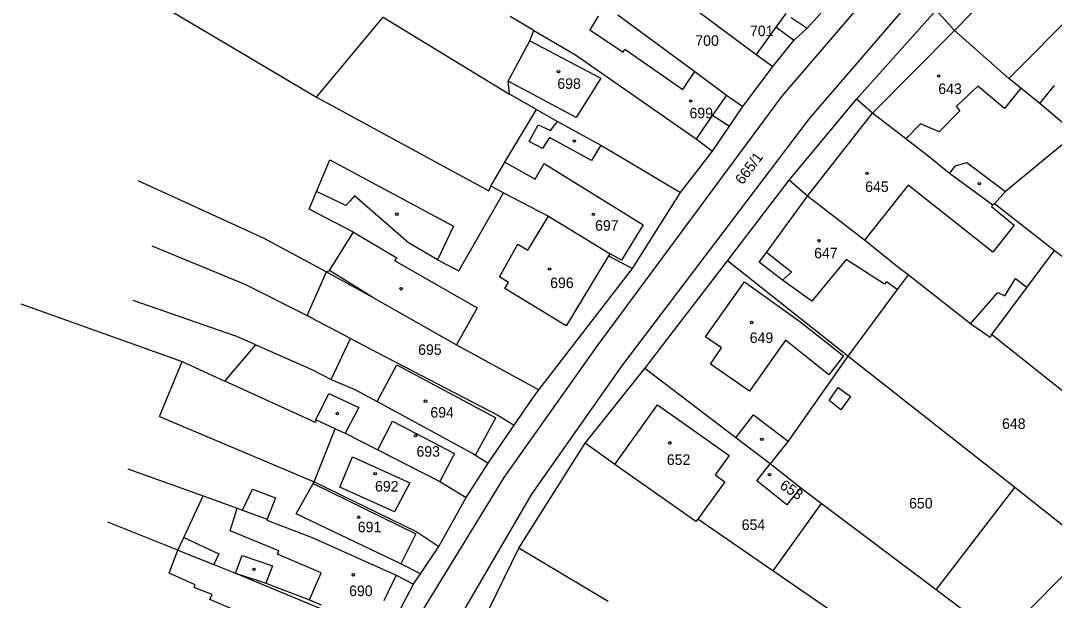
# Model space of a CAD drawing. Extents: x -563148 to -561712, y -1182311 to -1179502.
# Drawn here: x -562835.2 to -562687.9, y -1181246.2 to -1181163.6 of the extents above; entities that cross this region are included whole.
import ezdxf

# ---------------------------------------------------------------- set-up
doc = ezdxf.new("R2010")
doc.units = 0
for name, color, linetype in [('Vrstva 55', 7, 'Continuous'), ('Vrstva 56', 7, 'Continuous'), ('Vrstva 57', 7, 'Continuous')]:
    doc.layers.add(name, color=color, linetype=linetype)

msp = doc.modelspace()

# ---------------------------------------------------------------- linework, layer by layer
at = {"layer": 'Vrstva 55'}
for p, q in [((-562820.69, -1181158.16), (-562793.04, -1181174.54)), ((-562744.77, -1181157.73), (-562730.44, -1181168.46)), ((-562723.17, -1181164.72), (-562718.22, -1181159.28)), ((-562750.14, -1181162.82), (-562739.15, -1181170.88)), ((-562716.11, -1181174.8), (-562704.77, -1181162.16)), ((-562702.14, -1181165.02), (-562704.77, -1181162.16)), ((-562684.12, -1181161.48), (-562694.42, -1181171.87)), ((-562783.58, -1181163.12), (-562765.56, -1181174.13)), ((-562762.1, -1181165.04), (-562765.49, -1181163.06)), ((-562725.45, -1181163.17), (-562723.17, -1181164.72)), ((-562762.67, -1181166.53), (-562762.1, -1181165.04)), ((-562762.1, -1181165.04), (-562756.16, -1181168.52)), ((-562725.06, -1181166.44), (-562723.17, -1181164.72)), ((-562694.42, -1181171.87), (-562702.14, -1181165.02)), ((-562765.75, -1181172.27), (-562762.67, -1181166.53)), ((-562728.05, -1181170.17), (-562725.06, -1181166.44)), ((-562756.16, -1181168.52), (-562738.96, -1181180.47)), ((-562730.44, -1181168.46), (-562728.05, -1181170.17)), ((-562729.56, -1181172.2), (-562728.05, -1181170.17)), ((-562739.15, -1181170.88), (-562734.66, -1181174.24)), ((-562765.56, -1181174.13), (-562765.75, -1181172.27)), ((-562732.31, -1181175.89), (-562729.56, -1181172.2)), ((-562692.7, -1181173.27), (-562694.42, -1181171.87)), ((-562793.04, -1181174.54), (-562768.53, -1181187.9)), ((-562761.71, -1181176.31), (-562765.56, -1181174.13)), ((-562734.66, -1181174.24), (-562732.31, -1181175.89)), ((-562689.99, -1181175.45), (-562692.7, -1181173.27)), ((-562734.21, -1181178.66), (-562732.31, -1181175.89)), ((-562725.7, -1181186.36), (-562716.11, -1181174.8)), ((-562713.83, -1181176.81), (-562716.11, -1181174.8)), ((-562684.9, -1181179.76), (-562689.99, -1181175.45)), ((-562766.25, -1181183.81), (-562761.71, -1181176.31)), ((-562761.71, -1181176.31), (-562758.72, -1181178)), ((-562709.1, -1181180.47), (-562713.83, -1181176.81)), ((-562758.72, -1181178), (-562752.57, -1181181.39)), ((-562736.64, -1181182.22), (-562734.21, -1181178.66)), ((-562738.96, -1181180.47), (-562736.64, -1181182.22)), ((-562705.74, -1181183.08), (-562709.1, -1181180.47)), ((-562684.9, -1181179.76), (-562694.91, -1181188)), ((-562752.57, -1181181.39), (-562748.59, -1181183.71)), ((-562741.19, -1181188.14), (-562736.64, -1181182.22)), ((-562702.89, -1181185.43), (-562705.74, -1181183.08)), ((-562793.06, -1181187.99), (-562791.18, -1181183.47)), ((-562791.18, -1181183.47), (-562773.52, -1181192.94)), ((-562768.22, -1181187.21), (-562766.25, -1181183.81)), ((-562748.59, -1181183.71), (-562741.19, -1181188.14)), ((-562734.5, -1181197.88), (-562725.7, -1181186.36)), ((-562723.09, -1181188.66), (-562725.7, -1181186.36)), ((-562696.69, -1181189.93), (-562702.89, -1181185.43)), ((-562818.52, -1181186.43), (-562800.64, -1181194.56)), ((-562768.53, -1181187.9), (-562768.22, -1181187.21)), ((-562766.41, -1181188.15), (-562768.22, -1181187.21)), ((-562794.1, -1181190.51), (-562793.06, -1181187.99)), ((-562772.77, -1181199.29), (-562766.41, -1181188.15)), ((-562766.41, -1181188.15), (-562760.01, -1181191.47)), ((-562748.02, -1181198.95), (-562741.19, -1181188.14)), ((-562714.97, -1181194.9), (-562723.09, -1181188.66)), ((-562694.91, -1181188), (-562696.48, -1181189.75)), ((-562787.78, -1181193.77), (-562794.1, -1181190.51)), ((-562696.48, -1181189.75), (-562696.69, -1181189.93)), ((-562687.95, -1181196.38), (-562696.48, -1181189.75)), ((-562760.01, -1181191.47), (-562751.23, -1181196.86)), ((-562773.52, -1181192.94), (-562775.82, -1181197.72)), ((-562800.64, -1181194.56), (-562791.64, -1181199.41)), ((-562791.19, -1181199.25), (-562787.78, -1181193.77)), ((-562710.27, -1181198.7), (-562714.97, -1181194.9)), ((-562816.53, -1181195.72), (-562803.27, -1181201.19)), ((-562687.95, -1181196.38), (-562691.85, -1181201.59)), ((-562660.91, -1181217.41), (-562687.95, -1181196.38)), ((-562775.82, -1181197.72), (-562772.77, -1181199.29)), ((-562751.23, -1181196.86), (-562751.44, -1181197.13)), ((-562751.44, -1181197.13), (-562748.02, -1181198.95)), ((-562746.28, -1181213.18), (-562734.5, -1181197.88)), ((-562717.34, -1181211.42), (-562734.5, -1181197.88)), ((-562794.37, -1181205.67), (-562791.64, -1181199.41)), ((-562791.64, -1181199.41), (-562791.19, -1181199.25)), ((-562791.64, -1181199.41), (-562785.16, -1181202.99)), ((-562761.4, -1181216.22), (-562748.02, -1181198.95)), ((-562708.75, -1181199.83), (-562710.27, -1181198.7)), ((-562708.75, -1181199.83), (-562710.33, -1181201.96)), ((-562699.89, -1181206.82), (-562708.75, -1181199.83)), ((-562803.27, -1181201.19), (-562794.37, -1181205.67)), ((-562710.33, -1181201.96), (-562717.34, -1181211.42)), ((-562691.85, -1181201.59), (-562696.91, -1181208.34)), ((-562835.21, -1181203.99), (-562812.2, -1181212.19)), ((-562819.22, -1181203.45), (-562804.74, -1181208.5)), ((-562785.16, -1181202.99), (-562773.12, -1181209.84)), ((-562793.9, -1181205.91), (-562794.37, -1181205.67)), ((-562788.2, -1181208.92), (-562793.9, -1181205.91)), ((-562697.08, -1181208.77), (-562699.89, -1181206.82)), ((-562696.91, -1181208.34), (-562697.08, -1181208.77)), ((-562671.98, -1181228.22), (-562696.91, -1181208.34)), ((-562806.11, -1181214.99), (-562801.72, -1181209.82)), ((-562801.72, -1181209.82), (-562804.74, -1181208.5)), ((-562801.72, -1181209.82), (-562793.74, -1181213.34)), ((-562790.99, -1181214.77), (-562788.2, -1181208.92)), ((-562788.2, -1181208.92), (-562784.21, -1181211.02)), ((-562773.12, -1181209.84), (-562761.4, -1181216.22)), ((-562784.21, -1181211.02), (-562767.22, -1181219.83)), ((-562717.34, -1181211.42), (-562725.86, -1181223.57)), ((-562693.57, -1181230.16), (-562717.34, -1181211.42)), ((-562812.2, -1181212.19), (-562806.11, -1181214.99)), ((-562793.74, -1181213.34), (-562790.99, -1181214.77)), ((-562754.8, -1181223.86), (-562746.28, -1181213.18)), ((-562733.32, -1181223.07), (-562746.28, -1181213.18)), ((-562793.21, -1181220.91), (-562806.11, -1181214.99)), ((-562790.99, -1181214.77), (-562787.62, -1181216.19)), ((-562787.62, -1181216.19), (-562784.44, -1181217.91)), ((-562762.38, -1181217.64), (-562761.4, -1181216.22)), ((-562784.44, -1181217.91), (-562770.77, -1181225.33)), ((-562764.91, -1181221.29), (-562762.38, -1181217.64)), ((-562750.55, -1181226.89), (-562744.5, -1181218.36)), ((-562744.5, -1181218.36), (-562734.25, -1181225.58)), ((-562815.42, -1181220.03), (-562793.4, -1181229.33)), ((-562767.22, -1181219.83), (-562764.91, -1181221.29)), ((-562793.14, -1181220.52), (-562793.21, -1181220.91)), ((-562790.38, -1181221.79), (-562793.14, -1181220.52)), ((-562766.04, -1181222.95), (-562764.91, -1181221.29)), ((-562793.4, -1181229.33), (-562790.38, -1181221.79)), ((-562790.38, -1181221.79), (-562788.99, -1181222.43)), ((-562788.99, -1181222.43), (-562784.33, -1181224.81)), ((-562768.59, -1181226.68), (-562766.04, -1181222.95)), ((-562728.42, -1181226.78), (-562733.32, -1181223.07)), ((-562764.25, -1181238.82), (-562754.8, -1181223.86)), ((-562750.55, -1181226.89), (-562754.8, -1181223.86)), ((-562725.86, -1181223.57), (-562728.41, -1181226.8)), ((-562784.33, -1181224.81), (-562775.49, -1181229.31)), ((-562770.77, -1181225.33), (-562770.39, -1181225.56)), ((-562770.39, -1181225.56), (-562768.59, -1181226.68)), ((-562734.25, -1181225.58), (-562736.24, -1181228.37)), ((-562819.93, -1181227.5), (-562809.23, -1181231.34)), ((-562771.75, -1181231.6), (-562768.59, -1181226.68)), ((-562740.32, -1181234.1), (-562750.55, -1181226.89)), ((-562730.34, -1181229.21), (-562728.42, -1181226.78)), ((-562728.41, -1181226.8), (-562728.42, -1181226.78)), ((-562724.11, -1181230.2), (-562728.41, -1181226.8)), ((-562736.24, -1181228.37), (-562734.9, -1181229.33)), ((-562795.95, -1181233.89), (-562793.54, -1181229.59)), ((-562793.54, -1181229.59), (-562793.4, -1181229.33)), ((-562793.4, -1181229.33), (-562778.77, -1181236.48)), ((-562775.49, -1181229.31), (-562771.75, -1181231.6)), ((-562734.9, -1181229.33), (-562738.75, -1181234.66)), ((-562726.04, -1181232.64), (-562730.34, -1181229.21)), ((-562724.11, -1181230.2), (-562726.04, -1181232.64)), ((-562721.14, -1181232.43), (-562724.11, -1181230.2)), ((-562686.67, -1181235.6), (-562693.57, -1181230.16)), ((-562811.97, -1181237.28), (-562809.23, -1181231.34)), ((-562809.23, -1181231.34), (-562804.36, -1181233.09)), ((-562775.62, -1181238.55), (-562771.75, -1181231.6)), ((-562804.36, -1181233.09), (-562803.59, -1181233.38)), ((-562803.59, -1181233.38), (-562800.11, -1181234.66)), ((-562721.14, -1181232.43), (-562728.04, -1181242.02)), ((-562704.76, -1181244.75), (-562721.14, -1181232.43)), ((-562800.11, -1181234.66), (-562800.15, -1181234.83)), ((-562800.15, -1181234.83), (-562793.66, -1181237.28)), ((-562781.06, -1181241.04), (-562795.95, -1181233.89)), ((-562739.01, -1181235.02), (-562740.32, -1181234.1)), ((-562738.75, -1181234.66), (-562739.01, -1181235.02)), ((-562728.04, -1181242.02), (-562738.75, -1181234.66)), ((-562812.8, -1181239.08), (-562822.79, -1181235.08)), ((-562812.8, -1181239.08), (-562811.97, -1181237.28)), ((-562793.66, -1181237.28), (-562781.71, -1181242.64)), ((-562778.77, -1181236.48), (-562775.62, -1181238.55)), ((-562814.05, -1181242.35), (-562812.8, -1181239.08)), ((-562812.8, -1181239.08), (-562807.69, -1181241.12)), ((-562778.24, -1181242.44), (-562775.62, -1181238.55)), ((-562772.07, -1181254.85), (-562764.25, -1181238.82)), ((-562751.51, -1181246.42), (-562764.25, -1181238.82)), ((-562695.59, -1181251.65), (-562682.72, -1181238.72)), ((-562807.69, -1181241.12), (-562804.62, -1181242.35)), ((-562804.62, -1181242.35), (-562800.27, -1181243.81)), ((-562778.24, -1181242.44), (-562781.06, -1181241.04)), ((-562703.06, -1181259.17), (-562728.04, -1181242.02)), ((-562800.27, -1181243.81), (-562794.05, -1181246.16)), ((-562781.71, -1181242.64), (-562779.24, -1181243.92)), ((-562779.24, -1181243.92), (-562778.24, -1181242.44)), ((-562781.04, -1181247.33), (-562779.24, -1181243.92)), ((-562697.78, -1181250.01), (-562704.76, -1181244.75)), ((-562794.05, -1181246.16), (-562792.4, -1181246.88))]:
    msp.add_line(p, q, dxfattribs=at)
at = {"layer": 'Vrstva 56'}
for p, q in [((-562726.78, -1181174.46), (-562708.34, -1181152.98)), ((-562702.14, -1181165.02), (-562691.57, -1181154.2)), ((-562704.58, -1181156.31), (-562722.81, -1181177.55)), ((-562726.17, -1181162.62), (-562727.61, -1181164.58)), ((-562793.04, -1181174.54), (-562783.58, -1181163.12)), ((-562752.91, -1181163.01), (-562754.11, -1181164.95)), ((-562754.11, -1181164.95), (-562749.37, -1181168.12)), ((-562727.61, -1181164.58), (-562730.44, -1181168.46)), ((-562725.06, -1181166.44), (-562727.61, -1181164.58)), ((-562713.83, -1181176.81), (-562702.14, -1181165.02)), ((-562762.67, -1181166.53), (-562752.56, -1181171.84)), ((-562749.37, -1181168.12), (-562749.12, -1181167.69)), ((-562749.12, -1181167.69), (-562740.86, -1181173.46)), ((-562740.86, -1181173.46), (-562739.15, -1181170.88)), ((-562756.08, -1181177.42), (-562765.75, -1181172.27)), ((-562752.56, -1181171.84), (-562756.08, -1181177.42)), ((-562698.86, -1181172.98), (-562701.94, -1181175.89)), ((-562695.06, -1181176.17), (-562698.86, -1181172.98)), ((-562689.99, -1181175.45), (-562687.93, -1181172.87)), ((-562753.08, -1181210.02), (-562726.78, -1181174.46)), ((-562734.66, -1181174.24), (-562736.64, -1181177.12)), ((-562692.7, -1181173.27), (-562695.06, -1181176.17)), ((-562701.94, -1181175.89), (-562701.38, -1181176.49)), ((-562722.81, -1181177.55), (-562749.61, -1181212.89)), ((-562736.64, -1181177.12), (-562738.96, -1181180.47)), ((-562736.64, -1181177.12), (-562734.21, -1181178.66)), ((-562723.09, -1181188.66), (-562713.83, -1181176.81)), ((-562701.38, -1181176.49), (-562704.36, -1181179.46)), ((-562762.74, -1181180.86), (-562761.49, -1181178.48)), ((-562761.49, -1181178.48), (-562759.73, -1181179.28)), ((-562759.73, -1181179.28), (-562758.72, -1181178)), ((-562707.01, -1181178.33), (-562709.1, -1181180.47)), ((-562704.36, -1181179.46), (-562707.01, -1181178.33)), ((-562759.88, -1181180.29), (-562760.84, -1181181.85)), ((-562753.87, -1181183.57), (-562759.88, -1181180.29)), ((-562760.84, -1181181.85), (-562762.74, -1181180.86)), ((-562752.57, -1181181.39), (-562753.87, -1181183.57)), ((-562766.25, -1181183.81), (-562761.92, -1181186.22)), ((-562761.92, -1181186.22), (-562760.64, -1181183.99)), ((-562760.64, -1181183.99), (-562746.52, -1181192.75)), ((-562702.89, -1181185.43), (-562702.01, -1181184.31)), ((-562702.01, -1181184.31), (-562700.41, -1181183.87)), ((-562700.41, -1181183.87), (-562694.91, -1181188)), ((-562708.78, -1181187.06), (-562714.97, -1181194.9)), ((-562696.7, -1181196.63), (-562708.78, -1181187.06)), ((-562788.88, -1181189.99), (-562793.06, -1181187.99)), ((-562788.28, -1181189.31), (-562788.88, -1181189.99)), ((-562787.64, -1181188.59), (-562788.28, -1181189.31)), ((-562779.94, -1181195.27), (-562787.64, -1181188.59)), ((-562728.94, -1181196.66), (-562723.09, -1181188.66)), ((-562696.69, -1181189.93), (-562696.89, -1181190.11)), ((-562696.89, -1181190.11), (-562693.64, -1181192.77)), ((-562762.94, -1181196.36), (-562760.01, -1181191.47)), ((-562746.52, -1181192.75), (-562749.61, -1181197.76)), ((-562693.64, -1181192.77), (-562696.7, -1181196.63)), ((-562787.78, -1181193.77), (-562781.64, -1181197.41)), ((-562775.82, -1181197.72), (-562779.94, -1181195.27)), ((-562767, -1181200.13), (-562764.39, -1181195.48)), ((-562764.39, -1181195.48), (-562762.94, -1181196.36)), ((-562729.98, -1181198.03), (-562728.94, -1181196.66)), ((-562725.37, -1181199.46), (-562728.94, -1181196.66)), ((-562781.64, -1181197.41), (-562781.95, -1181197.79)), ((-562781.95, -1181197.79), (-562770.16, -1181204.55)), ((-562751.44, -1181197.13), (-562757.5, -1181207.1)), ((-562749.61, -1181197.76), (-562751.23, -1181196.86)), ((-562726.68, -1181200.61), (-562729.98, -1181198.03)), ((-562717.62, -1181197.67), (-562722.49, -1181203.6)), ((-562712.14, -1181201.18), (-562717.62, -1181197.67)), ((-562785.16, -1181202.99), (-562791.19, -1181199.25)), ((-562726.68, -1181200.61), (-562725.37, -1181199.46)), ((-562765.7, -1181200.96), (-562767, -1181200.13)), ((-562766.21, -1181201.8), (-562765.7, -1181200.96)), ((-562737.64, -1181208.67), (-562732.1, -1181200.86)), ((-562732.1, -1181200.86), (-562724.25, -1181206.45)), ((-562722.49, -1181203.6), (-562726.68, -1181200.61)), ((-562711.87, -1181200.83), (-562712.14, -1181201.18)), ((-562710.33, -1181201.96), (-562711.87, -1181200.83)), ((-562695, -1181202.84), (-562693.47, -1181200.38)), ((-562693.47, -1181200.38), (-562691.85, -1181201.59)), ((-562757.5, -1181207.1), (-562766.21, -1181201.8)), ((-562699.89, -1181206.82), (-562695.99, -1181202.35)), ((-562695.99, -1181202.35), (-562695, -1181202.84)), ((-562770.16, -1181204.55), (-562773.12, -1181209.84)), ((-562724.25, -1181206.45), (-562717.99, -1181211.4)), ((-562735.34, -1181210.26), (-562737.64, -1181208.67)), ((-562726.25, -1181209.17), (-562731.38, -1181216.45)), ((-562720.08, -1181214.08), (-562726.25, -1181209.17)), ((-562766.32, -1181228.74), (-562753.08, -1181210.02)), ((-562736.92, -1181212.57), (-562735.34, -1181210.26)), ((-562717.99, -1181211.4), (-562720.08, -1181214.08)), ((-562815.42, -1181220.03), (-562812.2, -1181212.19)), ((-562784.44, -1181217.91), (-562781.62, -1181212.67)), ((-562781.62, -1181212.67), (-562767.53, -1181220.25)), ((-562749.61, -1181212.89), (-562762.45, -1181231.13)), ((-562731.38, -1181216.45), (-562736.92, -1181212.57)), ((-562793.14, -1181220.52), (-562791.31, -1181216.74)), ((-562791.31, -1181216.74), (-562787.04, -1181218.77)), ((-562720.04, -1181217.77), (-562718.73, -1181215.91)), ((-562718.73, -1181215.91), (-562716.98, -1181217.21)), ((-562716.98, -1181217.21), (-562718.34, -1181219.09)), ((-562787.04, -1181218.77), (-562788.99, -1181222.43)), ((-562718.34, -1181219.09), (-562720.04, -1181217.77)), ((-562770.39, -1181225.56), (-562767.53, -1181220.25)), ((-562733.32, -1181223.07), (-562730.79, -1181219.8)), ((-562730.79, -1181219.8), (-562725.86, -1181223.57)), ((-562784.33, -1181224.81), (-562782.25, -1181220.72)), ((-562782.25, -1181220.72), (-562773.4, -1181225.32)), ((-562789.72, -1181230.12), (-562787.92, -1181225.78)), ((-562787.92, -1181225.78), (-562779.76, -1181229.49)), ((-562773.4, -1181225.32), (-562775.49, -1181229.31)), ((-562778.46, -1181248.57), (-562766.32, -1181228.74)), ((-562803.59, -1181233.38), (-562802.16, -1181230.4)), ((-562802.16, -1181230.4), (-562798.91, -1181231.64)), ((-562793.54, -1181229.59), (-562778.91, -1181236.75)), ((-562781.94, -1181233.61), (-562789.72, -1181230.12)), ((-562779.76, -1181229.49), (-562781.94, -1181233.61)), ((-562704.76, -1181244.75), (-562693.57, -1181230.16)), ((-562798.91, -1181231.64), (-562800.11, -1181234.66)), ((-562762.45, -1181231.13), (-562773.98, -1181250.88)), ((-562805.36, -1181236.33), (-562804.36, -1181233.09)), ((-562798.44, -1181239.19), (-562805.36, -1181236.33)), ((-562811.97, -1181237.28), (-562806.97, -1181239.61)), ((-562778.91, -1181236.75), (-562781.06, -1181241.04)), ((-562798.64, -1181239.68), (-562798.44, -1181239.19)), ((-562806.97, -1181239.61), (-562807.69, -1181241.12)), ((-562804.62, -1181242.35), (-562803.65, -1181239.86)), ((-562803.65, -1181239.86), (-562799.35, -1181241.34)), ((-562792.4, -1181242.32), (-562798.64, -1181239.68)), ((-562810.34, -1181244.05), (-562814.05, -1181242.35)), ((-562804.62, -1181242.35), (-562792.5, -1181247.41)), ((-562799.35, -1181241.34), (-562800.27, -1181243.81)), ((-562794.05, -1181246.16), (-562792.4, -1181242.32)), ((-562781.71, -1181242.64), (-562783.46, -1181246.31)), ((-562810.48, -1181244.41), (-562810.34, -1181244.05)), ((-562809.14, -1181244.93), (-562810.48, -1181244.41)), ((-562807.92, -1181245.42), (-562809.14, -1181244.93)), ((-562808.27, -1181246.12), (-562807.92, -1181245.42)), ((-562794.58, -1181251.94), (-562808.27, -1181246.12))]:
    msp.add_line(p, q, dxfattribs=at)
at = {"layer": 'Vrstva 57'}
for centre in [(-562758.58, -1181170.9), (-562704.41, -1181171.52), (-562739.76, -1181175.08), (-562756.32, -1181180.77), (-562714.64, -1181185.4), (-562698.62, -1181186.87), (-562781.61, -1181191.21), (-562753.61, -1181191.22), (-562721.47, -1181195), (-562759.86, -1181199.02), (-562781, -1181201.84), (-562731.07, -1181206.65), (-562777.54, -1181217.86), (-562790.08, -1181219.62), (-562778.95, -1181222.78), (-562729.61, -1181223.28), (-562742.72, -1181223.8), (-562784.7, -1181228.19), (-562728.52, -1181228.34), (-562787.06, -1181234.39), (-562801.97, -1181241.83), (-562787.81, -1181242.6)]:
    msp.add_circle(centre, 0.175, dxfattribs=at)

# ---------------------------------------------------------------- texts
for s, p in [('700', (-562739.09, -1181167.22)), ('701', (-562731.3, -1181165.84)), ('698', (-562758.75, -1181173.35)), ('643', (-562704.47, -1181174.09)), ('699', (-562739.92, -1181177.55)), ('645', (-562714.89, -1181188.04)), ('697', (-562753.37, -1181193.57)), ('647', (-562722.16, -1181197.5)), ('696', (-562759.77, -1181201.74)), ('649', (-562731.34, -1181209.56)), ('695', (-562778.58, -1181211.26)), ('694', (-562776.84, -1181220.21)), ('648', (-562695.39, -1181221.8)), ('693', (-562778.82, -1181225.77)), ('652', (-562743.15, -1181226.94)), ('692', (-562784.72, -1181230.73)), ('650', (-562708.63, -1181233.15)), ('654', (-562732.48, -1181236.21)), ('691', (-562787.18, -1181236.53)), ('690', (-562788.41, -1181245.63))]:
    msp.add_text(s, height=1.5, dxfattribs=at).set_placement(p)
for s, rotation, p in [('665/1', 53.5033, (-562732.34, -1181187.11)), ('653', 327.1153, (-562727.18, -1181230.2))]:
    msp.add_text(s, height=1.5, rotation=rotation, dxfattribs=at).set_placement(p)

doc.saveas('drawing.dxf')
